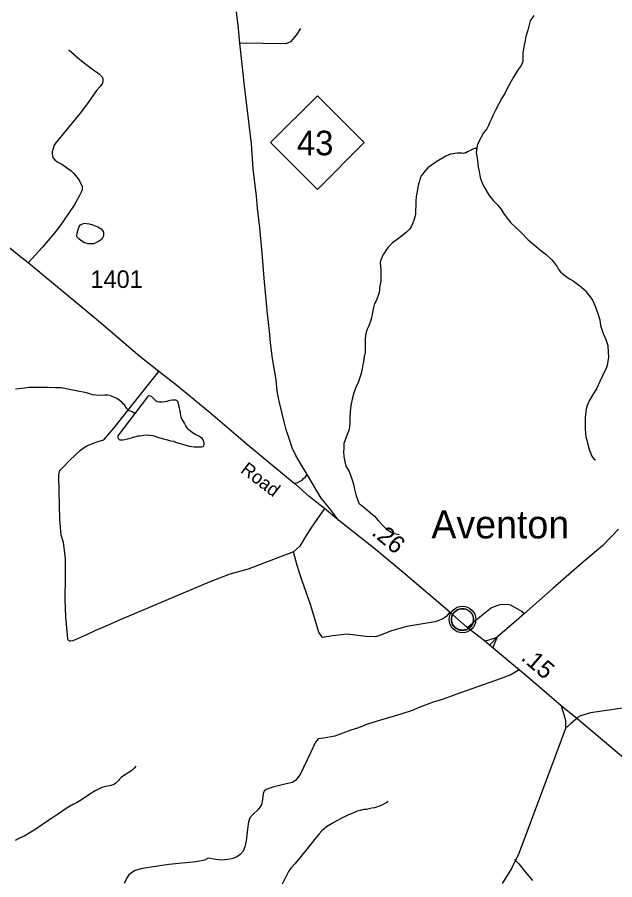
# Model space of a CAD drawing. Extents: x 2220236 to 2384410, y 720751 to 894131.
# Drawn here: x 2306111 to 2310365, y 875066 to 881207 of the extents above; entities that cross this region are included whole.
import ezdxf

# ---------------------------------------------------------------- set-up
doc = ezdxf.new("R2010")
doc.units = 0
for name, color, linetype in [('Exist Civil Demographics Community CELL', 7, 'Continuous'), ('Exist Civil Demographics Community Label', 7, 'Continuous'), ('Exist Hydrographic Misc Water Feature', 7, 'Continuous'), ('Exist Hydrographic Pond Under 1500 Sq Ft', 7, 'Continuous'), ('Exist Road Non-System Type 51', 7, 'Continuous'), ('Exist Road Primary NC Attributed', 7, 'Continuous'), ('Exist Road Primary NC Service Mileage Hundredths English Label', 7, 'Continuous'), ('Exist Road Primary NC Shield CELL', 7, 'Continuous'), ('Exist Road Primary NC Shield Number Label', 7, 'Continuous'), ('Exist Road Secondary Ramp 1 Lane  Attributed', 7, 'Continuous'), ('Exist Road Secondary Type 51 Attributed', 7, 'Continuous'), ('Exist Road Secondary Type 51 Label', 7, 'Continuous'), ('Exist Road Secondary Type 51 Number Label', 7, 'Continuous')]:
    doc.layers.add(name, color=color, linetype=linetype)

msp = doc.modelspace()

# ---------------------------------------------------------------- linework, layer by layer
at = {"layer": 'Exist Civil Demographics Community CELL'}
msp.add_lwpolyline([(2309203.4, 876931.9), (2309204.4, 876937.5), (2309206.2, 876944.1), (2309209.1, 876951.3), (2309212, 876957), (2309215.4, 876962.8), (2309219.1, 876967.9), (2309223.1, 876972.3), (2309227.7, 876976.9), (2309233.2, 876981.4), (2309238.7, 876985.1), (2309243.5, 876988), (2309248.6, 876990.4), (2309254, 876992.7), (2309259.7, 876994.5), (2309264, 876995.7), (2309268.9, 876996.4), (2309273, 876997.2), (2309279.4, 876997.4), (2309283.8, 876997.3), (2309289.5, 876997.1), (2309294.4, 876996.3), (2309299.3, 876995.3), (2309304.3, 876993.9), (2309309.4, 876992), (2309316.1, 876989.1), (2309322.3, 876985.6), (2309327.4, 876982), (2309332.6, 876978), (2309335.9, 876974.9), (2309340, 876970.5), (2309343.9, 876965.8), (2309347, 876961.2), (2309350.1, 876956.2), (2309352.5, 876951), (2309354.6, 876946), (2309356.1, 876941), (2309357.4, 876936.4), (2309358.5, 876930.4), (2309359.1, 876925.7), (2309359.4, 876919.7), (2309359.2, 876913.9), (2309358.6, 876908.2), (2309357.7, 876902.7), (2309356.1, 876896.6), (2309354.2, 876890.7), (2309351.9, 876885.6), (2309348.7, 876879.6), (2309345.4, 876874.3), (2309342, 876869.6), (2309337.8, 876864.9), (2309332.5, 876859.9), (2309327.5, 876855.8), (2309322.5, 876852.4), (2309318.1, 876849.9), (2309311.3, 876846.6), (2309304.2, 876843.9), (2309298.2, 876842.4), (2309291.6, 876841.1), (2309287.2, 876840.7), (2309282.7, 876840.4), (2309277.1, 876840.4), (2309272.8, 876840.8), (2309267.2, 876841.6), (2309261.3, 876842.9), (2309256.7, 876844.2), (2309251.5, 876846), (2309246.9, 876848), (2309243, 876850.3), (2309236.2, 876854.3), (2309230.6, 876858.6), (2309225.7, 876863.1), (2309221.3, 876868), (2309218.1, 876871.9), (2309215.1, 876876.1), (2309211, 876883.2), (2309209.3, 876886.7), (2309207.6, 876890.8), (2309205, 876899), (2309203.4, 876906), (2309202.8, 876911.2), (2309202.4, 876917.5), (2309202.4, 876922.2), (2309202.9, 876928.6)], close=True, dxfattribs=at)
for centre, radius in [((2309281, 876919.5), 94.3), ((2309280.8, 876919.8), 76.7)]:
    msp.add_circle(centre, radius, dxfattribs=at)
at = {"layer": 'Exist Hydrographic Misc Water Feature'}
for points in [[(2309787.9, 881220.4), (2309763.9, 881182.6), (2309746, 881116.2), (2309731.8, 881070.4), (2309727.9, 881040.8), (2309717.9, 880996), (2309713.8, 880968), (2309711.9, 880952.3), (2309711.9, 880921.9), (2309709.9, 880894), (2309706.4, 880879.9), (2309699.9, 880864), (2309677.8, 880836.1), (2309657.7, 880804), (2309643.9, 880780.5), (2309626, 880748.5), (2309609.7, 880717.4), (2309595.6, 880689.9), (2309581.9, 880663.9), (2309561.8, 880631.8), (2309539.9, 880589.9), (2309515.8, 880546.3), (2309501.8, 880516.9), (2309487.8, 880484.4), (2309475.8, 880460.1), (2309465.8, 880435.8), (2309453.7, 880412.5), (2309431.7, 880384.4), (2309413.7, 880354.3), (2309399.6, 880326.5), (2309385.7, 880293.9), (2309382.8, 880272.6)], [(2309382.8, 880272.6), (2309379.8, 880274), (2309373.8, 880273.8), (2309365.6, 880271.9), (2309355.6, 880268), (2309351.1, 880265.5), (2309342.2, 880261.9), (2309331.7, 880256.5), (2309315.8, 880248.4), (2309305.6, 880242.2), (2309300.1, 880239.6), (2309295.6, 880238.6), (2309287.6, 880238.2), (2309276.7, 880239.4), (2309265.7, 880239.7), (2309243.7, 880240.4), (2309225.8, 880238.1), (2309213.6, 880236), (2309195.6, 880232.1), (2309161.6, 880218.3), (2309097.7, 880180.4), (2309060.3, 880155.1), (2309035.5, 880134.3), (2309017.7, 880116.3), (2309003.4, 880099.3), (2308991.6, 880084), (2308985.7, 880075.6), (2308981.6, 880064), (2308977.5, 880052.5), (2308971.6, 880034), (2308967.6, 880020), (2308963.5, 879997.7), (2308957.6, 879966.2), (2308951.6, 879932.3), (2308949.6, 879897.8), (2308949.6, 879864.2), (2308947.7, 879837.7), (2308945.7, 879813.9), (2308945.7, 879804.1), (2308931.5, 879754.3), (2308929.5, 879750.2), (2308925.6, 879737.6), (2308915.5, 879716), (2308903.6, 879698.1), (2308879.5, 879675.9), (2308847.6, 879648.4), (2308815.5, 879625.6), (2308783.5, 879602.1), (2308765.5, 879585.8), (2308751.6, 879569.6), (2308735.5, 879547.7), (2308727.6, 879535.8), (2308719.5, 879521.7), (2308709.5, 879503.8), (2308707.4, 879495.6), (2308697.5, 879473.9), (2308695.4, 879455.9), (2308699.4, 879411.6), (2308699.6, 879350.2), (2308699.6, 879329.6), (2308695.5, 879304), (2308691.4, 879281.6), (2308689.5, 879267.5), (2308687.6, 879247.8), (2308681.5, 879225.4), (2308673.4, 879207.8), (2308665.5, 879189.5), (2308655.5, 879170.3), (2308647.5, 879142), (2308641.4, 879105.7), (2308633.3, 879067.5), (2308623.4, 879035.9), (2308615.5, 879009.4), (2308603.5, 878985.9), (2308595.5, 878966), (2308591.5, 878942), (2308589.4, 878918.1), (2308589.4, 878879.5), (2308589.4, 878850.1), (2308587.4, 878822), (2308581.5, 878789.7), (2308575.4, 878753.4), (2308571.4, 878733.5), (2308567.4, 878703.9), (2308559.4, 878670), (2308553.4, 878649.9), (2308545.3, 878627.4), (2308535.5, 878599.9), (2308521.3, 878574), (2308507.4, 878534), (2308495.5, 878487.5), (2308485.3, 878442), (2308481.3, 878397.4), (2308479.3, 878353.9), (2308479.4, 878317.9), (2308477.3, 878291.4), (2308473.3, 878271.7)], [(2309382.8, 880272.6), (2309379.6, 880247.8), (2309387.7, 880188.1), (2309389.8, 880166.2), (2309393.7, 880140), (2309397.7, 880120.5), (2309401.7, 880096.1), (2309407.7, 880065.9), (2309419.6, 880034.4), (2309433.7, 880002.1), (2309471.8, 879938.1), (2309499.6, 879902.4), (2309529.7, 879872.4), (2309553.9, 879843.8), (2309573.8, 879811.8), (2309599.9, 879775.9), (2309625.8, 879744.1), (2309657.7, 879711.8), (2309697.7, 879674), (2309749.8, 879623.7), (2309805.7, 879576), (2309837.9, 879547.7), (2309875.8, 879518.1), (2309916, 879479.5), (2309937.8, 879454.2), (2309941.8, 879450.3), (2309952, 879436), (2309959.8, 879419.9), (2309965.8, 879410.3), (2309977.9, 879394.4), (2309995.8, 879380.3), (2310021.9, 879360), (2310047.8, 879342.3), (2310067.9, 879329.9), (2310089.8, 879313.6), (2310113.9, 879298.1), (2310131.7, 879283.3), (2310148.8, 879266), (2310155.9, 879259.6), (2310167.9, 879243.7), (2310190, 879217.6), (2310205.9, 879191.9), (2310226, 879150.1), (2310243.9, 879097.6), (2310257.8, 879052.1), (2310263.9, 879012.2), (2310272, 878983.9), (2310282, 878955.5), (2310301.9, 878913.7), (2310315.9, 878869.9), (2310319.4, 878820), (2310320.1, 878786.4), (2310315.1, 878757.4), (2310310, 878730.2), (2310305.3, 878714.4), (2310278, 878653.4), (2310260, 878614.1), (2310238, 878565.5), (2310206, 878515.8), (2310181.8, 878475.4), (2310169.9, 878443.9), (2310161.8, 878418), (2310157.9, 878381.8), (2310153.8, 878353.8), (2310153.8, 878309.4), (2310153.9, 878277.4), (2310160, 878217.8), (2310165.9, 878195.8), (2310173.9, 878165.7), (2310180, 878139.8), (2310185.9, 878122), (2310191.8, 878105.9), (2310201.9, 878083.3), (2310213.8, 878065.7), (2310224, 878058), (2310227.9, 878055.5)], [(2306948, 878385.6), (2306929.1, 878398.6), (2306917.7, 878402.3), (2306907.2, 878405.9), (2306897.8, 878413.7), (2306889.8, 878424.2), (2306883.9, 878432.2), (2306873.8, 878448.2), (2306865.9, 878456), (2306855.9, 878466.2), (2306835.7, 878480.2), (2306819.8, 878491.8), (2306799.4, 878502.5), (2306775.8, 878512.2), (2306754.6, 878516.3), (2306733.8, 878516.2), (2306700, 878514.9), (2306671.1, 878516.9), (2306647.8, 878520.1), (2306603.7, 878532.1), (2306531.6, 878546.6), (2306483.6, 878556), (2306426.7, 878567.7), (2306381.6, 878569.8), (2306327.7, 878571.8), (2306293.7, 878572), (2306256.3, 878571.3), (2306237.7, 878572.1), (2306193.7, 878570.3), (2306162.4, 878567.4), (2306097.7, 878559.8)], [(2308473.3, 878271.7), (2308469.4, 878259.9), (2308457.4, 878230), (2308445.3, 878197.5), (2308437.3, 878173.4), (2308435.4, 878151.9), (2308435.3, 878133.9), (2308433.4, 878113.4), (2308435.4, 878079.6), (2308445.3, 878031.6), (2308451.4, 878011.5), (2308473.3, 877973.7), (2308496.6, 877914.1), (2308505.4, 877883.2), (2308511.3, 877847.3), (2308525.3, 877799.4), (2308535.3, 877769.6), (2308543.4, 877747.7), (2308549.3, 877741.4), (2308561.4, 877733.7), (2308595.3, 877705.6), (2308655.4, 877655.5), (2308681.3, 877623.7), (2308715.5, 877587.3), (2308735.5, 877567.7), (2308753.7, 877552.1), (2308777.5, 877539), (2308795.4, 877531.6), (2308808.7, 877528.9), (2308831.4, 877525.6)], [(2306955.5, 875875.9), (2306943.9, 875861.4), (2306932, 875848.5), (2306919.8, 875839), (2306901.7, 875827.6), (2306885.5, 875818), (2306867.6, 875805.6), (2306851.6, 875793.6), (2306839.5, 875781.7), (2306831.3, 875772.9), (2306823.5, 875763.6), (2306813.6, 875754.2), (2306803.5, 875747.2), (2306791.5, 875741.9), (2306777.3, 875737.9), (2306757.1, 875733.1), (2306741.4, 875730), (2306712.7, 875723.1), (2306693.4, 875714.1), (2306666.9, 875699), (2306621.6, 875671.7), (2306583.4, 875645.5), (2306557.6, 875627.3), (2306533.1, 875613.8), (2306511.5, 875604), (2306482.5, 875588), (2306459.5, 875574), (2306397.4, 875531.3), (2306363.4, 875507.6), (2306315.5, 875475.3), (2306283.5, 875455.2), (2306243.4, 875427.3), (2306195.4, 875397.3), (2306165.3, 875379.7), (2306127.3, 875361.7), (2306097.5, 875344.9)], [(2308752, 875623.6), (2308742.5, 875616.8), (2308734.1, 875611.5), (2308724.1, 875606.1), (2308708, 875598), (2308694.1, 875591.8), (2308676.1, 875586.1), (2308653.8, 875579.4), (2308634.7, 875575.4), (2308615.5, 875570.6), (2308597.4, 875567.3), (2308578.1, 875565.7), (2308551.9, 875560.6), (2308532, 875554), (2308506, 875543.9), (2308463.9, 875525.8), (2308411.9, 875499.8), (2308364, 875474.1), (2308314, 875444), (2308279.9, 875415.6), (2308259.8, 875393.6), (2308238, 875365.4), (2308191.9, 875307.7), (2308113.9, 875209.5), (2308087.1, 875179.6), (2308059.7, 875149.9), (2308042.9, 875125.4), (2308027.9, 875097.5), (2308017.7, 875077.5), (2307997.8, 875035.7)]]:
    msp.add_lwpolyline(points, dxfattribs=at)
at = {"layer": 'Exist Hydrographic Pond Under 1500 Sq Ft'}
for points in [[(2306537.8, 879669.3), (2306546.7, 879702.5), (2306552.6, 879718.3), (2306560.6, 879728.4), (2306570.5, 879734.6), (2306582.8, 879739.1), (2306592.7, 879740.4), (2306605.7, 879740.1), (2306622.2, 879737.6), (2306646.7, 879730.4), (2306684.4, 879715.5), (2306708.6, 879700.1), (2306718.6, 879689.7), (2306724.6, 879676.1), (2306725.4, 879658), (2306722.6, 879646.4), (2306718, 879637.3), (2306710.8, 879628), (2306702.9, 879620.2), (2306690.7, 879610.7), (2306676.4, 879602.7), (2306665.9, 879598.9), (2306655.1, 879595.3), (2306644.5, 879594), (2306624.6, 879593.2), (2306613.1, 879595.1), (2306601.4, 879598.1), (2306590.6, 879602.4), (2306564.5, 879618.6), (2306548.6, 879630.3), (2306538.5, 879642.1), (2306535.9, 879647), (2306534.7, 879651.9), (2306537.8, 879669.3)], [(2306948, 878385.6), (2306827.8, 878228), (2306827.2, 878223), (2306827.6, 878218.2), (2306828.6, 878214), (2306829.8, 878210.1), (2306831.5, 878206.7), (2306833.8, 878204.4), (2306837.9, 878201.2), (2306842.4, 878199), (2306847.2, 878198.4), (2306852.3, 878197.8), (2306861.9, 878198.2), (2306878.2, 878200.4), (2306899.7, 878206.3), (2306932, 878215.9), (2306946.4, 878220.4), (2306958.3, 878223.5), (2306971.7, 878226.5), (2306983.9, 878227.8), (2306999.8, 878230), (2307009.7, 878232), (2307033.9, 878234), (2307051.7, 878232.2), (2307075.8, 878230), (2307083.7, 878227.9), (2307115.9, 878214.4), (2307161.8, 878202.3), (2307181.8, 878198.1), (2307201.8, 878192.5), (2307223.8, 878188.4), (2307237.9, 878182.4), (2307311.8, 878160), (2307319.9, 878157.9), (2307335.2, 878154.4), (2307354.4, 878150.3), (2307370.1, 878148.4), (2307389.9, 878148.4), (2307396.5, 878147.9), (2307403.9, 878148.2), (2307423.9, 878149.8), (2307436, 878151.9), (2307439, 878156.2), (2307441.5, 878164.5), (2307442, 878171.9), (2307438.8, 878184.8), (2307433.9, 878197.8), (2307427.9, 878208.2), (2307417.8, 878216), (2307403.8, 878224.4), (2307381.8, 878234.3), (2307359.2, 878247.4), (2307343.7, 878259.7), (2307334.4, 878268.4), (2307325.8, 878277.8), (2307311.1, 878298.6), (2307301.8, 878316.3), (2307293.8, 878329.9), (2307287.8, 878340.3), (2307281.3, 878353.2), (2307277.8, 878363.7), (2307275.8, 878374.4), (2307267.8, 878414.3), (2307266, 878424), (2307261.8, 878441.9), (2307260.8, 878448.4), (2307258, 878462.3), (2307257.3, 878464.7), (2307256.1, 878468.6), (2307253.3, 878474.3), (2307247.9, 878478.3), (2307240.4, 878480.4), (2307228, 878480.7), (2307213.8, 878480.1), (2307197.1, 878477.8), (2307175.8, 878472), (2307159.5, 878468.9), (2307143.8, 878466.6), (2307121.8, 878466.5), (2307108.3, 878468.4), (2307099.9, 878473.8), (2307093.8, 878480.2), (2307083.3, 878491.2), (2307069.8, 878504.6), (2307066.1, 878506.9), (2307057.8, 878509.7), (2307050.1, 878512), (2307046.3, 878511.9), (2307043.9, 878510), (2307038, 878504.1), (2306948, 878385.6)]]:
    msp.add_lwpolyline(points, dxfattribs=at)
at = {"layer": 'Exist Road Non-System Type 51'}
for points in [[(2308126.8, 881126.6), (2308097.3, 881080.1), (2308055.9, 881031.8), (2308023.9, 881017.5), (2307695.9, 881023.2)], [(2306479, 880975), (2306555.7, 880905.7), (2306630.2, 880848.5), (2306696.7, 880803.2), (2306717.1, 880779.4), (2306721.2, 880767.6), (2306721.3, 880759.6), (2306717.4, 880737.4), (2306701.7, 880715.4), (2306676, 880685.1), (2306611.1, 880592.4), (2306559.9, 880523.9), (2306384.2, 880310), (2306374.4, 880296), (2306358.9, 880249.9), (2306358.9, 880233.9), (2306361.1, 880219.8), (2306365.4, 880208), (2306379.5, 880192.2), (2306395.6, 880178.2), (2306427.8, 880160.5), (2306494.3, 880113.4), (2306512.4, 880097.6), (2306538.7, 880065.8), (2306555.1, 880042.1), (2306573.5, 880002.2), (2306573.8, 879976.2), (2306553.2, 879934), (2306517.6, 879870.5), (2306477, 879809.5), (2306413.5, 879720.5), (2306370.3, 879662.1), (2306289.1, 879568), (2306190, 879458.7)], [(2308078.4, 877400.1), (2307754.6, 877278.1), (2307625, 877242.5), (2307476.5, 877184.1), (2306842.8, 876917.2), (2306720.8, 876861.3), (2306667.5, 876841), (2306598.9, 876808), (2306527.8, 876777.5), (2306507.3, 876768.2), (2306493.9, 876764.9), (2306484.3, 876765.3), (2306477.2, 876769), (2306471, 876779.9), (2306469.4, 876810.5), (2306456.7, 876935), (2306452.9, 877064.6), (2306455.4, 877219.7), (2306455.4, 877313.7), (2306455.4, 877349.3), (2306450.3, 877395), (2306440.2, 877468.7), (2306424.9, 877519.6), (2306414.8, 877633.9), (2306408.9, 877831.2), (2306410.5, 877867.2), (2306408.4, 877911), (2306408.4, 877949.1), (2306413.5, 877979.6), (2306433.8, 877999.9), (2306487.2, 878055.8), (2306560.8, 878124.4), (2306581.1, 878139.7), (2306606.5, 878154.9), (2306670, 878182.9), (2306728.5, 878198.2), (2306799.6, 878282), (2307007.8, 878546.3), (2307119.6, 878686.1)], [(2308083.6, 877888.2), (2308108.2, 877895.4), (2308125.1, 877903.9), (2308138.6, 877912.4), (2308148.8, 877922.5), (2308164, 877936.1), (2308174.2, 877953)], [(2308299.4, 877710.2), (2308243.5, 877631.4), (2308205.4, 877578), (2308157.1, 877499.2), (2308124.1, 877440.8), (2308078.4, 877400.1)], [(2309190.2, 876972), (2309164.8, 876941.5), (2309139.4, 876921.2), (2309083.5, 876902.5), (2308883.7, 876870.4), (2308775.3, 876839.9), (2308685.6, 876802.6), (2308658.5, 876795.8), (2308595.8, 876799.2), (2308457, 876816.1), (2308358.8, 876804.3), (2308284.3, 876790.7), (2308259, 876829.6), (2308199.6, 877025.4), (2308138.7, 877195.7), (2308121.6, 877252.7), (2308103.8, 877303.5), (2308078.4, 877400.1)], [(2309313.8, 876863.6), (2309330.1, 876874.9), (2309381.5, 876919.4), (2309488.7, 877004.6), (2309550.4, 877027.2), (2309598.4, 877027.8), (2309622.3, 877024.1), (2309684.8, 876988.7), (2309701.5, 876978.8), (2309723.5, 876961.8)], [(2309438.6, 876768.3), (2309470.6, 876774.6), (2309498.5, 876783), (2309516.4, 876789.1), (2309532.2, 876799.2)], [(2309499.3, 876715), (2309505, 876735), (2309520.6, 876775.1), (2309532.2, 876799.2)], [(2309685.4, 876560.3), (2309626.2, 876526.4), (2309548.3, 876495.9), (2309233.3, 876385.8), (2309131.7, 876348.5), (2309073.3, 876329.9), (2308964.5, 876291.3), (2308928.8, 876274.8), (2308835, 876243.9), (2308697.4, 876201.9), (2308598.4, 876171.4), (2308540, 876148.6), (2308486.6, 876130.8), (2308372.3, 876087.6), (2308293.6, 876074.9), (2308252.9, 876069.8), (2308235.2, 876046.9), (2308199.6, 875970.7), (2308126, 875815.6), (2308095.5, 875775), (2308070.1, 875759.7), (2308016.7, 875747), (2307930.4, 875726.7), (2307901.6, 875716.5), (2307883, 875709.7), (2307869.4, 875697.9), (2307861, 875680.9), (2307857.6, 875636.9), (2307849.1, 875599.6), (2307827.1, 875567.4), (2307789.8, 875533.5), (2307766.1, 875506.4), (2307757.7, 875479.3), (2307750.9, 875426.8), (2307740.7, 875343.8), (2307730.6, 875301.4), (2307718.7, 875270.9), (2307698.4, 875245.5), (2307671.3, 875226.8), (2307639.1, 875215), (2307607, 875211.6), (2307566.3, 875206.5), (2307525.7, 875209.9), (2307471.5, 875220.1), (2307445.3, 875206.5), (2307382.6, 875194.7), (2307189.6, 875176), (2307049, 875154), (2306991.5, 875143.8), (2306950.8, 875132), (2306925.4, 875116.7), (2306906.8, 875101.5), (2306889.9, 875076), (2306872.9, 875038.8)], [(2309651.7, 875210.6), (2309682, 875178.6), (2309727.7, 875122.7), (2309778.5, 875061.7)]]:
    msp.add_lwpolyline(points, dxfattribs=at)
at = {"layer": 'Exist Road Primary NC Attributed'}
for points in [[(2308397.7, 877627.7), (2308333.4, 877712.4), (2308274.1, 877783.6), (2308174.2, 877953), (2308126.8, 878031), (2308094.6, 878086.9), (2308069.2, 878142.8), (2308047.2, 878207.2), (2308026.9, 878269.9), (2308011.7, 878327.5), (2307977.8, 878464.7), (2307964.2, 878530.8), (2307951.6, 878639.5), (2307928.1, 878777.2), (2307915.1, 878888.3), (2307906.7, 878973), (2307892.8, 879096.7), (2307869.4, 879349.2), (2307861, 879440.7), (2307855.9, 879527.1), (2307837.2, 879708.4), (2307820.6, 879847.7), (2307813.6, 879933.6), (2307791.7, 880127.2), (2307777.8, 880305.1), (2307728, 880719.9), (2307695.9, 881023.2), (2307686.5, 881126.5), (2307673, 881246.8)], [(2309473.7, 876737.4), (2309438.6, 876768.3), (2309313.8, 876863.6), (2309190.2, 876972), (2308872.7, 877241.4), (2308659.3, 877419.3), (2308397.7, 877627.7)], [(2310094.1, 876213.5), (2309984, 876304), (2309726.9, 876524.7), (2309618.6, 876614.5), (2309499.3, 876715), (2309473.7, 876737.4)], [(2311567.6, 875001.5), (2311409.6, 875124.6), (2311310.8, 875213.9), (2311112.1, 875378.8), (2310921.9, 875535.8), (2310798.9, 875630.7), (2310625.1, 875769.6), (2310486.2, 875888.2), (2310399.3, 875958.2), (2310094.1, 876213.5)]]:
    msp.add_lwpolyline(points, dxfattribs=at)
at = {"layer": 'Exist Road Primary NC Shield CELL'}
msp.add_lwpolyline([(2307914.8, 880314.5), (2308247.8, 880647.5), (2308580.8, 880314.5), (2308247.8, 879981.5)], close=True, dxfattribs=at)
at = {"layer": 'Exist Road Secondary Ramp 1 Lane  Attributed'}
msp.add_lwpolyline([(2309984, 876304), (2310003.6, 876242.9), (2310013.4, 876200), (2310014.6, 876142.5)], dxfattribs=at)
at = {"layer": 'Exist Road Secondary Type 51 Attributed'}
for points in [[(2308397.7, 877627.7), (2308299.4, 877710.2), (2308189.4, 877795.5), (2308091.2, 877881.9), (2308083.6, 877888.2), (2307750.9, 878163.1), (2307573.1, 878313.9), (2307488.4, 878385.1), (2307248, 878585), (2307119.6, 878686.1), (2306985, 878792.9), (2306690.4, 879044.5), (2306190, 879458.7), (2306124, 879509.6), (2306016, 879598.5)], [(2310391.5, 877563.3), (2310278.1, 877444.7), (2310147.7, 877334.6), (2309926.7, 877143.1), (2309723.5, 876961.8), (2309662.6, 876909.3), (2309532.2, 876799.2), (2309473.7, 876737.4)], [(2310517.9, 876303), (2310193.2, 876253.9), (2310121, 876234.3), (2310107.6, 876227), (2310094.1, 876213.5)], [(2310094.1, 876213.5), (2310051.3, 876179.2), (2310014.6, 876142.5), (2309946.1, 875957.8), (2309682.4, 875253), (2309631, 875147.7), (2309562.5, 875040.1)]]:
    msp.add_lwpolyline(points, dxfattribs=at)

# ---------------------------------------------------------------- texts
at = {"layer": 'Exist Civil Demographics Community Label'}
msp.add_text('Aventon', height=200, dxfattribs=at).set_placement((2309059.4, 877496.6))
at = {"layer": 'Exist Road Primary NC Service Mileage Hundredths English Label'}
for s, rotation, p in [('.26', 320.17639, (2308627.3, 877527.4)), ('.15', 319.35884, (2309691.4, 876637.6))]:
    msp.add_text(s, height=125, rotation=rotation, dxfattribs=at).set_placement(p)
at = {"layer": 'Exist Road Primary NC Shield Number Label'}
msp.add_text('43', height=175, dxfattribs=at).set_placement((2308101.9, 880224.8))
at = {"layer": 'Exist Road Secondary Type 51 Label'}
msp.add_text('Road', height=95, rotation=322.37367, dxfattribs=at).set_placement((2307694.8, 877972.4))
at = {"layer": 'Exist Road Secondary Type 51 Number Label'}
msp.add_text('1401', height=125, dxfattribs=at).set_placement((2306632.6, 879280.2))

doc.saveas('drawing.dxf')
